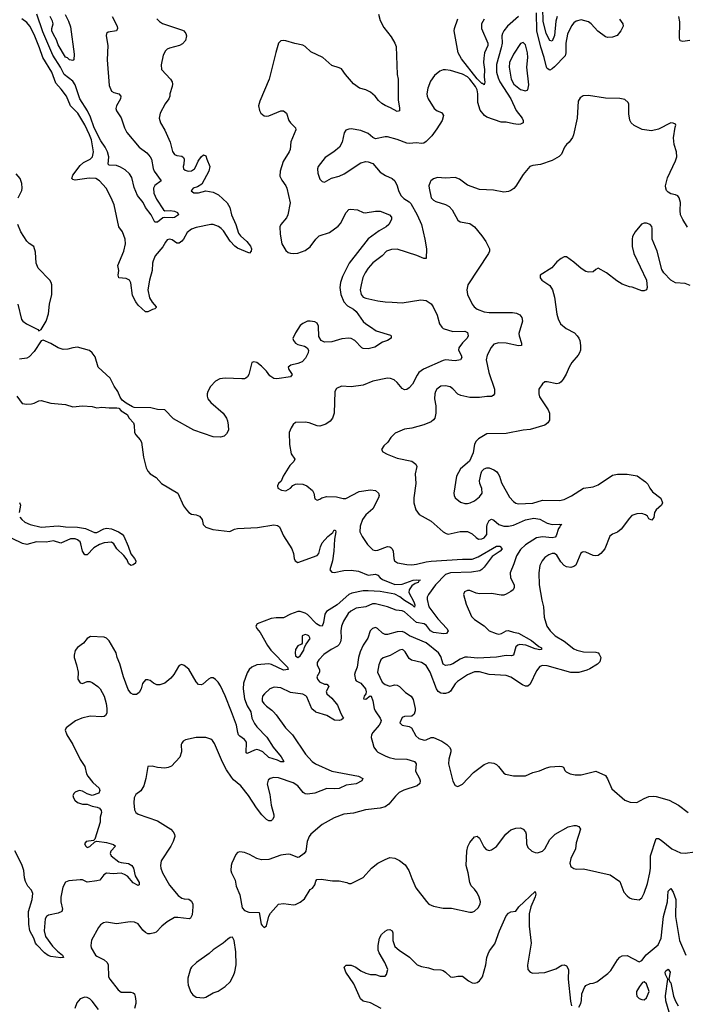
# Model space of a CAD drawing. Header units: inches. Extents: x 2001573 to 2220545, y 644482 to 846830.
# Tile 279 of 656: x 2131652 to 2137150, y 707583 to 715723. Entities that reach past the tile are written whole.
import ezdxf

# ---------------------------------------------------------------- set-up
doc = ezdxf.new("R2010")
doc.units = ezdxf.units.IN
doc.header["$MEASUREMENT"] = 0
doc.layers.add('C1730', color=7, linetype='Continuous')
doc.layers.add('C1731', color=7, linetype='Continuous')

msp = doc.modelspace()

# ---------------------------------------------------------------- linework, layer by layer
at = {"layer": 'C1730', "color": 5}
for points, elevation in [([(2132371.1, 710000), (2132371.4, 709990), (2132360.3, 709970), (2132350, 709963.5), (2132330, 709960.7), (2132233.3, 709966.7), (2132164.9, 709950), (2132112.3, 709927.7), (2132036, 709870), (2132026.8, 709850), (2132042, 709810), (2132090.3, 709730.3), (2132150, 709606), (2132190.3, 709550.3), (2132202.8, 709490), (2132213.6, 709470), (2132257, 709417), (2132307.7, 709370), (2132314, 709350), (2132306, 709330), (2132250, 709309.4), (2132210, 709322), (2132170, 709345.1), (2132142, 709350), (2132110, 709338.4), (2132100.5, 709330), (2132090.5, 709310), (2132095.5, 709290), (2132108, 709270), (2132130, 709250.7), (2132170, 709238), (2132210, 709237.3), (2132250, 709222), (2132292.3, 709212.3), (2132310, 709204), (2132325.5, 709185.5), (2132326.4, 709170), (2132316, 709130), (2132315.6, 709090), (2132272, 708948), (2132262, 708938), (2132202, 708930), (2132186.8, 708910), (2132198, 708890), (2132210, 708881), (2132230, 708887.7), (2132272.1, 708927.9), (2132288, 708932), (2132370, 708921.8), (2132425.5, 708905.5), (2132444, 708890), (2132404.2, 708850), (2132397.8, 708830), (2132407.9, 708810), (2132470, 708761.8), (2132490, 708754.8), (2132550, 708747.9), (2132577.2, 708730), (2132591.8, 708710), (2132606.4, 708646.4), (2132637.2, 708590), (2132639.1, 708570), (2132630, 708566.2), (2132590, 708587.4), (2132541.5, 708641.5), (2132517.6, 708657.6), (2132490, 708668.1), (2132422.7, 708662.7), (2132370, 708668.6), (2132345.4, 708654.6), (2132313, 708610), (2132290, 708603.1), (2132210, 708594), (2132171.1, 708611.1), (2132150, 708611.2), (2132056.4, 708603.6), (2132030, 708592.7), (2132007.1, 708552.9), (2131991.1, 708470), (2131991.1, 708430), (2132005.5, 708370), (2132000.3, 708350), (2131970, 708335.5), (2131890, 708320.6), (2131871.9, 708308.1), (2131863.3, 708290), (2131852.8, 708190), (2131864.3, 708144.3), (2131923.1, 708063.1), (2131963.1, 708023.1), (2132006.4, 707990), (2132013.4, 707970), (2131990, 707968.2), (2131910, 707979.6), (2131887.8, 707987.8), (2131856.8, 708010), (2131793.9, 708073.9), (2131782.1, 708090), (2131767.3, 708130), (2131735.6, 708190), (2131727.3, 708247.3), (2131724.3, 708350), (2131754.7, 708450), (2131759.4, 708499.4), (2131750, 708527.8), (2131719.6, 708559.6), (2131698.3, 708598.3), (2131690.5, 708630), (2131686.8, 708690), (2131670, 708740.5), (2131610, 708851.1)], 320), ([(2133748.4, 710000), (2133770, 709975.5), (2133846.4, 709870), (2133906.4, 709810), (2134013.7, 709650), (2134066.7, 709590), (2134094.4, 709570), (2134230.1, 709510.1), (2134449.4, 709469.4), (2134485.5, 709450), (2134477.1, 709430), (2134430, 709406.3), (2134350, 709396.1), (2134290, 709367.2), (2134250, 709363.8), (2134190, 709367.4), (2134090, 709328.4), (2134030, 709320.3), (2134010, 709324.5), (2133994.8, 709334.8), (2133950.5, 709390.5), (2133910, 709414.6), (2133790, 709455.8), (2133750, 709458.3), (2133721, 709450), (2133703.4, 709436.6), (2133696.5, 709403.5), (2133717.3, 709317.3), (2133728.9, 709228.9), (2133751.1, 709148.9), (2133750.2, 709129.8), (2133740.4, 709110), (2133730, 709100.5), (2133710, 709099.7), (2133690, 709112.1), (2133652, 709150), (2133607.6, 709207.6), (2133540.6, 709310), (2133477.7, 709390), (2133418.9, 709438.9), (2133400.6, 709460.6), (2133360.6, 709520.6), (2133326.3, 709586.3), (2133259.7, 709739.7), (2133244, 709764), (2133230, 709775.1), (2133190, 709788), (2133110.5, 709789.5), (2133022, 709770), (2133002.5, 709757.5), (2132990, 709742), (2132986.7, 709730), (2132988.7, 709670), (2132974.3, 709625.7), (2132907, 709553), (2132879, 709541), (2132850, 709536.2), (2132790, 709542), (2132746.8, 709553.2), (2132711.1, 709548.9), (2132694.9, 709450), (2132675.8, 709390), (2132652.5, 709347.5), (2132610, 709318.4), (2132596, 709290), (2132593.1, 709250), (2132601.3, 709190), (2132610.5, 709170), (2132630, 709155.8), (2132790, 709099.5), (2132901, 709030), (2132920.7, 709010), (2132931, 708990), (2132932, 708970), (2132918.8, 708930), (2132900.7, 708890), (2132821.3, 708770), (2132813.7, 708730), (2132817, 708710), (2132830.4, 708670), (2132889.2, 708569.2), (2132961.8, 708481.8), (2132990, 708460.4), (2133010, 708454), (2133050, 708452.2), (2133070, 708436.3), (2133081.1, 708410), (2133083.1, 708390), (2133077.1, 708322.9), (2133063.4, 708296.6), (2133050.3, 708289.7), (2132957.6, 708302.4), (2132930, 708300.7), (2132870, 708266.6), (2132826.7, 708230), (2132779.1, 708180.9), (2132766.3, 708173.7), (2132730, 708166.6), (2132710, 708166.6), (2132690, 708176.3), (2132670, 708195.1), (2132630, 708249.5), (2132601.2, 708261.2), (2132565.4, 708265.4), (2132450, 708249.6), (2132370, 708263), (2132343.2, 708256.8), (2132319.6, 708240.4), (2132301.7, 708218.3), (2132245.5, 708114.5), (2132239.3, 708070), (2132242.4, 708050), (2132278.7, 707990), (2132290, 707980.3), (2132350, 707951.6), (2132373.1, 707930), (2132382.3, 707910), (2132386.5, 707810), (2132396, 707790), (2132463.7, 707703.7), (2132490, 707684.4), (2132570, 707684.9), (2132590, 707679.1), (2132599.1, 707670), (2132606.7, 707646.7), (2132610.5, 707610), (2132610.4, 707590), (2132600.3, 707550)], 340), ([(2134594.4, 710000), (2134630.9, 709950), (2134636.8, 709930), (2134632.3, 709910), (2134621.3, 709890), (2134570.2, 709830), (2134559, 709810), (2134556, 709790), (2134564.9, 709750), (2134578.4, 709710), (2134599.4, 709679.4), (2134610, 709668.8), (2134670, 709636.5), (2134703.7, 709623.7), (2134750, 709613.8), (2134850, 709610.2), (2134913, 709590), (2134926.4, 709570), (2134921.1, 709510), (2134954.3, 709450), (2134960.3, 709430), (2134958, 709410), (2134935.5, 709390), (2134826.2, 709353.8), (2134786.3, 709333.7), (2134755.8, 709304.2), (2134701.9, 709238.1), (2134670, 709216.8), (2134630, 709205.5), (2134509.1, 709190.9), (2134410, 709163), (2134330, 709155.1), (2134250, 709126), (2134150.5, 709069.5), (2134057.3, 708990), (2134042, 708970), (2134026.4, 708930), (2134014.9, 708850), (2134000.7, 708830), (2133959.5, 708800.5), (2133950, 708797.6), (2133890, 708821.6), (2133870, 708824.5), (2133810, 708816.2), (2133710, 708780.7), (2133650, 708778), (2133610, 708789.6), (2133550, 708822), (2133510, 708838), (2133470, 708845.2), (2133450, 708839), (2133436.8, 708823.2), (2133404, 708750), (2133397.3, 708730), (2133396.3, 708690), (2133400.5, 708670), (2133432.4, 708610), (2133440.9, 708560.9), (2133470.7, 708489.3), (2133490, 708382), (2133510, 708358), (2133545.4, 708345.4), (2133630, 708342), (2133647.1, 708247.1), (2133653.8, 708233.8), (2133670, 708219.1), (2133690, 708230.8), (2133708.7, 708311.3), (2133723.1, 708336.9), (2133789, 708410), (2133830, 708418), (2133914.2, 708405.8), (2133930, 708407.7), (2133970, 708427.3), (2134003.3, 708456.7), (2134050, 708531.3), (2134070, 708544.7), (2134089, 708570), (2134098, 708602), (2134106, 708614), (2134143.2, 708616.8), (2134236, 708604), (2134290, 708602.8), (2134354, 708590), (2134370, 708582), (2134390, 708582), (2134489.5, 708630.5), (2134558, 708710), (2134609.4, 708750), (2134670, 708781.7), (2134710, 708796), (2134750, 708790.3), (2134790, 708771.8), (2134835.8, 708735.8), (2134867, 708690), (2134890, 708622.8), (2134925.5, 708545.5), (2135012.1, 708432.1), (2135032.3, 708412.3), (2135070, 708395.5), (2135150, 708378.4), (2135217.7, 708377.7), (2135370, 708344.4), (2135390, 708346.4), (2135410, 708353.4), (2135439.3, 708380.7), (2135456.2, 708410), (2135457.6, 708430), (2135447.6, 708470), (2135430, 708505.2), (2135410, 708534), (2135382.4, 708562.4), (2135369.6, 708589.6), (2135356.3, 708670), (2135340.9, 708730), (2135344.7, 708850), (2135352.5, 708887.5), (2135370, 708920.7), (2135410, 708967.7), (2135430, 708974), (2135450, 708957.3), (2135485.1, 708885.1), (2135504.4, 708864.4), (2135530, 708855.5), (2135550, 708859.3), (2135590, 708888), (2135666.6, 708990), (2135690, 709010.4), (2135710, 709024.9), (2135750, 709040.7), (2135790, 709042), (2135812.3, 709032.3), (2135830.3, 709010.3), (2135835.8, 708990), (2135838.3, 708910), (2135850, 708879.3), (2135883.8, 708850), (2135910, 708839.1), (2135930, 708836.9), (2135970, 708849.1), (2135990, 708868.7), (2136030, 708946), (2136075.1, 708990), (2136184, 709050), (2136230, 709061.5), (2136250, 709061.5), (2136270, 709053.7), (2136283.6, 709030), (2136250, 708919.3), (2136242.9, 708870), (2136204, 708790), (2136197.6, 708750), (2136203.9, 708723.9), (2136230, 708705.5), (2136250, 708701.6), (2136310, 708704.4), (2136530, 708654), (2136610, 708598), (2136644, 708510), (2136670, 708478.8), (2136690, 708464), (2136710, 708454), (2136770, 708446.8), (2136790, 708464.7), (2136810, 708501), (2136838.8, 708581.2), (2136858.2, 708670), (2136862.9, 708710), (2136863.9, 708810), (2136910, 708954.8), (2136930, 708953), (2136950, 708941.3), (2137040.5, 708870), (2137110, 708835.3), (2137150, 708832.9), (2137230, 708843.1)], 360), ([(2133560.4, 710000), (2133568.8, 709950), (2133590, 709904.8), (2133610, 709878.1), (2133692.4, 709792.4), (2133746.2, 709710), (2133811.2, 709630), (2133832.4, 709590), (2133830, 709587.8), (2133810, 709587.8), (2133781.7, 709601.7), (2133710, 709624.2), (2133661.2, 709670), (2133630, 709685.7), (2133610, 709689), (2133590, 709684.9), (2133530, 709656.2), (2133523.5, 709663.5), (2133524.2, 709750), (2133510, 709773.6), (2133470, 709798.8), (2133459.8, 709810), (2133452.6, 709830), (2133443.9, 709890), (2133401.3, 710000)], 320), ([(2134300.4, 710000), (2134318.6, 709958.6), (2134326.3, 709950), (2134310, 709935.6), (2134290, 709928.7), (2134252.8, 709932.8), (2134189.4, 709970), (2134098, 709998), (2134095.7, 710000)], 340), ([(2134915.7, 710000), (2134910, 709981.2), (2134890, 709966.6), (2134830, 709961.6), (2134810, 709953.6), (2134793, 709910), (2134810, 709890.6), (2134870, 709879.3), (2134888.8, 709868.8), (2134923.2, 709803.2), (2134950, 709781.7), (2134992.7, 709767.3), (2135010, 709768.7), (2135050, 709788.9), (2135070, 709788.2), (2135138.6, 709758.6), (2135181.6, 709730), (2135202.4, 709710), (2135214, 709690), (2135213.7, 709670), (2135196, 709610), (2135194.6, 709570), (2135228.7, 709428.7), (2135250, 709391), (2135270, 709382.8), (2135310, 709402.8), (2135400.7, 709499.3), (2135490, 709567.2), (2135530, 709581.7), (2135570, 709578), (2135590, 709566.4), (2135608.2, 709550), (2135650, 709495.5), (2135665.3, 709485.3), (2135730, 709472), (2135830, 709471.8), (2135890, 709498.4), (2135947, 709513), (2136002.4, 709537.6), (2136034.5, 709545.5), (2136110, 709552), (2136130.4, 709550.4), (2136143, 709543), (2136156.3, 709516.3), (2136166.6, 709506.6), (2136198, 709490), (2136240.4, 709480.4), (2136290, 709479.5), (2136410.4, 709510.4), (2136490, 709474.8), (2136508.3, 709448.3), (2136543.7, 709363.7), (2136652.2, 709272.2), (2136695.1, 709255.1), (2136750, 709252.4), (2136810, 709285.7), (2136850, 709300.3), (2136890, 709305.2), (2136910, 709301.8), (2137017.6, 709270), (2137093, 709230), (2137174.8, 709170)], 380), ([(2134636.9, 707550), (2134550, 707596.4), (2134489.8, 707609.8), (2134467.7, 707627.7), (2134411.7, 707751.7), (2134347.1, 707850), (2134332, 707890), (2134350, 707906), (2134390, 707906.5), (2134428.2, 707890), (2134470, 707860.2), (2134510, 707839.6), (2134549.5, 707830.5), (2134590, 707830.4), (2134630, 707816.3), (2134670, 707816), (2134681.2, 707830), (2134691.8, 707870), (2134668.6, 707930), (2134621.4, 708010), (2134613.8, 708030), (2134612.3, 708070), (2134624.5, 708130), (2134639.8, 708160.2), (2134670, 708187.6), (2134690, 708197.8), (2134710, 708201.1), (2134730, 708190.5), (2134735.1, 708175.1), (2134734.3, 708110), (2134750, 708060.4), (2134786.7, 708030), (2134872.8, 707972.8), (2134934.9, 707910), (2134970, 707895.8), (2135030, 707886), (2135070, 707870.3), (2135130, 707868.9), (2135150, 707863.7), (2135170.2, 707850.2), (2135210, 707810.6), (2135230, 707807.3), (2135270, 707817.3), (2135310, 707817.3), (2135358, 707778), (2135390, 707760.5), (2135410, 707758), (2135430, 707764.4), (2135450, 707777.6), (2135474.2, 707810), (2135502.5, 707910), (2135509.8, 707970), (2135520.5, 707999.5), (2135533.6, 708026.4), (2135576.4, 708083.6), (2135615, 708190), (2135670, 708315.8), (2135690, 708337.1), (2135710, 708346.8), (2135750, 708354), (2135776, 708390), (2135910, 708517.3), (2135915.3, 708495.3), (2135911.2, 708471.2), (2135874.5, 708390), (2135859.6, 708330), (2135860.3, 708230), (2135875.8, 708090), (2135846.4, 707906.4), (2135848.9, 707870), (2135870, 707848), (2135890, 707842), (2135990, 707846.8), (2136082, 707878), (2136130, 707906), (2136150, 707911), (2136170, 707902), (2136186, 707870), (2136182.8, 707790), (2136201.6, 707610), (2136210.6, 707570.6)], 340), ([(2136270, 707561), (2136286.6, 707590), (2136294.2, 707614.2), (2136297, 707670), (2136318, 707722), (2136330, 707738), (2136363.2, 707756.8), (2136390, 707759.1), (2136419, 707770), (2136510, 707837.1), (2136536.3, 707863.7), (2136589.6, 707950), (2136610, 707973.4), (2136630, 707984.9), (2136670, 707988), (2136770, 707934), (2136790, 707946.8), (2136826.3, 707993.7), (2136925.2, 708074.8), (2136950.4, 708130), (2136971.6, 708310), (2137003.4, 708430), (2137010, 708518.8), (2137030, 708541.6), (2137050.8, 708510.8), (2137070.9, 708450.9), (2137068.3, 708308.3), (2137102.3, 708110), (2137155.8, 707990)], 340), ([(2137045.7, 707425.7), (2136990, 707612), (2136986.5, 707653.5), (2137006.3, 707790), (2136986.6, 707830), (2136983.1, 707850), (2136990, 707861.3), (2137010, 707874.6), (2137026.3, 707850), (2137014.9, 707790), (2137021.6, 707770), (2137030, 707760.5), (2137052.5, 707650), (2137068.4, 707608.4), (2137091.5, 707570)], 320), ([(2132301.2, 707541.2), (2132250, 707609.6), (2132230, 707629.6), (2132210, 707639.6), (2132190, 707643.7), (2132150.5, 707629.5), (2132123.4, 707596.6), (2132107.3, 707550)], 340)]:
    msp.add_lwpolyline(points, dxfattribs=dict(at, elevation=elevation))
for points, elevation in [([(2133410, 708138), (2133390, 708135.3), (2133370, 708122), (2133332.2, 708087.8), (2133250, 708033.2), (2133217, 708003), (2133111, 707930), (2133070.5, 707889.5), (2133063.4, 707876.6), (2133041.7, 707798.3), (2133039.5, 707770), (2133043, 707743), (2133064.9, 707684.9), (2133082, 707662), (2133110, 707642), (2133170, 707637.6), (2133190, 707642.4), (2133250, 707677.6), (2133290, 707692.4), (2133349.7, 707730.3), (2133389.7, 707770.3), (2133418.8, 707821.2), (2133430, 707851.3), (2133438.9, 707910), (2133437.6, 708017.6), (2133424, 708110)], 360), ([(2136810, 707769), (2136796, 707764), (2136771, 707730), (2136747.3, 707690), (2136746.8, 707670), (2136751.3, 707650), (2136770, 707631.3), (2136790, 707622.8), (2136810, 707621), (2136830, 707638), (2136851.1, 707690), (2136830, 707754)], 340)]:
    msp.add_lwpolyline(points, close=True, dxfattribs=dict(at, elevation=elevation))
at = {"layer": 'C1731', "color": 5}
for points, elevation in [([(2136090.6, 715750), (2136081.4, 715710), (2136070, 715592.3), (2136050, 715545.4), (2136030, 715551.3), (2136002, 715610), (2135976.2, 715710), (2135974.4, 715814.4)], 320), ([(2134616, 715770), (2134630, 715716), (2134659.1, 715659.1), (2134721.1, 715581.1), (2134750.8, 715530), (2134761.1, 715501.1), (2134770.4, 715270), (2134779.5, 715230), (2134778, 715058), (2134790, 714994), (2134790, 714968.7), (2134770, 714962.7), (2134715.4, 714995.4), (2134670, 715013), (2134642, 715030), (2134614.6, 715054.6), (2134589.6, 715090), (2134550, 715122.6), (2134510, 715143.5), (2134458.3, 715158.3), (2134410, 715191.6), (2134342.4, 715270), (2134310, 715315.6), (2134290, 715326.3), (2134230, 715343.1), (2134156.2, 715410), (2134056.4, 715456.4), (2134010, 715500.7), (2133990, 715513.6), (2133925.3, 715525.3), (2133850, 715549.5), (2133830, 715551.8), (2133810, 715549.2), (2133790.8, 715530), (2133767.3, 715452.7), (2133712.6, 715230), (2133635.2, 715050), (2133625.4, 715010), (2133632.7, 714972.7), (2133642.8, 714950), (2133670, 714928), (2133690, 714925.4), (2133710, 714929.2), (2133810, 714970.3), (2133830.8, 714970), (2133854.9, 714950), (2133874.9, 714890), (2133888, 714870), (2133930.4, 714830), (2133933.4, 714813.4), (2133892.4, 714712.4), (2133886.4, 714650), (2133878.4, 714630), (2133829.3, 714550.7), (2133803.1, 714470), (2133801.7, 714430), (2133816.4, 714396.4), (2133850, 714350.4), (2133859, 714330), (2133885.8, 714210), (2133866.5, 714110), (2133854.6, 714085.4), (2133808.9, 714031.1), (2133802, 714010), (2133803.5, 713950), (2133817.4, 713870), (2133850, 713813.8), (2133870, 713798.8), (2133890, 713791.9), (2133910, 713789.3), (2133950, 713793.4), (2134010, 713813.7), (2134050, 713846), (2134098, 713910), (2134125, 713935), (2134210, 713964.5), (2134283.2, 714016.8), (2134301.8, 714038.2), (2134350, 714130.4), (2134370, 714152.9), (2134383.3, 714156.7), (2134441, 714150), (2134489, 714129), (2134506.5, 714126.5), (2134590, 714141.3), (2134630, 714140.9), (2134705.5, 714110), (2134723.8, 714090), (2134723, 714070), (2134700.4, 714030), (2134680.4, 714010), (2134621.8, 713978.2), (2134529.4, 713910.6), (2134374.5, 713710), (2134318.9, 713601.1), (2134300.7, 713550), (2134295, 713510), (2134305.7, 713450), (2134329.6, 713389.6), (2134358.7, 713358.7), (2134408.7, 713330), (2134432.6, 713310), (2134488, 713228), (2134510, 713207.8), (2134550, 713185.3), (2134597.3, 713150), (2134714.2, 713114.2), (2134720.5, 713110), (2134720.5, 713090), (2134690, 713071.5), (2134650, 713056.9), (2134585, 713015), (2134530, 713001.2), (2134490, 713004.4), (2134478, 713010), (2134421.6, 713070), (2134390, 713087.2), (2134370, 713091.1), (2134314.2, 713085.8), (2134230, 713061.3), (2134170, 713057), (2134142.7, 713070), (2134123.5, 713103.5), (2134119.1, 713190), (2134110, 713213.6), (2134090, 713225.4), (2134050, 713230.8), (2134030, 713229.7), (2133990, 713212.4), (2133970, 713193.6), (2133930, 713135.1), (2133908.4, 713088.4), (2133913.7, 713070), (2133930.2, 713050.2), (2133950, 713038.7), (2134004.9, 713024.9), (2134026.8, 713010), (2134036.3, 712990), (2134033.4, 712970), (2134013.9, 712926.1), (2133984.5, 712895.5), (2133950, 712880.3), (2133892.8, 712867.2), (2133870.5, 712850), (2133875.8, 712830), (2133903.7, 712790), (2133889.1, 712770.9), (2133775.4, 712755.4), (2133750, 712758.2), (2133719.4, 712779.4), (2133690, 712817.7), (2133650, 712858), (2133610, 712889.3), (2133584.9, 712895.1), (2133570, 712888), (2133544, 712790), (2133534.8, 712770), (2133519.9, 712760.1), (2133510, 712755.1), (2133486.2, 712753.8), (2133350, 712760.4), (2133304.8, 712755.2), (2133270, 712735.1), (2133227.7, 712690), (2133206, 712650), (2133201.6, 712630), (2133199.3, 712610), (2133206.4, 712590), (2133230, 712559.1), (2133332.7, 712470), (2133360.5, 712430), (2133367.4, 712407.4), (2133374.9, 712370), (2133376.4, 712330), (2133360.3, 712299.7), (2133339.6, 712280.4), (2133310, 712271.3), (2133250, 712275.1), (2133090, 712329.7), (2132923.4, 712423.4), (2132850, 712497.6), (2132790, 712500.5), (2132734.7, 712514.7), (2132598, 712518), (2132582.4, 712522.4), (2132531.6, 712551.6), (2132498.6, 712578.6), (2132482.9, 712602.9), (2132462.7, 712650), (2132433.1, 712693.1), (2132398.9, 712758.9), (2132298.7, 712850), (2132274.6, 712934.6), (2132250, 712969.5), (2132227.2, 712987.2), (2132130, 713016), (2132090, 713010.8), (2132050, 712998), (2132010, 712996), (2131970, 713010.8), (2131910, 713046.6), (2131846, 713074), (2131830, 713069), (2131770, 712979), (2131730, 712935.3), (2131710, 712924), (2131650, 712915.3)], 320), ([(2132783.6, 715730), (2132806.8, 715706.8), (2132831.9, 715691.9), (2132996.7, 715636.7), (2133007.7, 715630), (2133023, 715610), (2133028.2, 715590), (2133022, 715550), (2132997.7, 715522.3), (2132971.3, 715510), (2132890, 715487), (2132870, 715478), (2132855.6, 715464.4), (2132835.5, 715430), (2132820.7, 715350), (2132822.8, 715310), (2132897.6, 715230), (2132910.4, 715210), (2132914.4, 715190), (2132912.4, 715170), (2132892.7, 715110), (2132892.7, 715090), (2132884.4, 715070), (2132852.1, 715027.9), (2132812.7, 714950), (2132804.4, 714910), (2132815.5, 714870), (2132850, 714810.8), (2132894.6, 714710), (2132913.4, 714633.4), (2132930, 714608), (2132950, 714599.3), (2132990, 714595.5), (2133003.8, 714583.8), (2133010.4, 714570), (2133008.4, 714530), (2133002.4, 714510), (2133005.5, 714490), (2133018.3, 714478.3), (2133042, 714470), (2133070, 714472.4), (2133094.6, 714490), (2133107.7, 714510), (2133125.8, 714554.2), (2133150, 714590.4), (2133170, 714605.5), (2133190, 714598), (2133196.5, 714570), (2133222.8, 714510), (2133215.4, 714470), (2133156.4, 714363.6), (2133119.3, 714340.7), (2133084.9, 714330), (2133068.6, 714308.6), (2133090.5, 714290.5), (2133130, 714290.4), (2133190, 714307), (2133250, 714298), (2133294.6, 714274.6), (2133365.3, 714210), (2133387.9, 714170), (2133402, 714110), (2133438, 714030), (2133459.6, 713959.6), (2133476.2, 713936.2), (2133528.9, 713890), (2133558.9, 713850), (2133565.3, 713830), (2133563.8, 713810), (2133550, 713792.3), (2133450, 713834), (2133428.2, 713850), (2133390, 713890.9), (2133336.6, 713976.6), (2133316.7, 713996.7), (2133293.3, 714013.3), (2133250, 714029.9), (2133230, 714029.9), (2133110, 714006.4), (2133070, 713991.1), (2133035.8, 713964.2), (2133005.2, 713910), (2132990, 713891), (2132970, 713876.4), (2132950, 713876.9), (2132910, 713902.2), (2132890, 713908.4), (2132870, 713903), (2132855.3, 713884.7), (2132834.8, 713845.2), (2132770, 713770.9), (2132753.4, 713730), (2132748.7, 713710), (2132747.1, 713650), (2132724.4, 713570), (2132711.3, 713488.7), (2132724.2, 713424.2), (2132746.7, 713386.7), (2132778.4, 713350), (2132777.6, 713342.4), (2132768.5, 713331.5), (2132750, 713327.9), (2132710, 713308.4), (2132690, 713308), (2132630, 713362), (2132609.9, 713389.9), (2132583.3, 713443.3), (2132568.7, 713548.7), (2132558, 713570), (2132530, 713582.8), (2132469.5, 713590), (2132466.3, 713610), (2132469.6, 713649.6), (2132461.6, 713690), (2132511.9, 713810), (2132525.4, 713870), (2132524, 713910), (2132501.7, 713970), (2132469.7, 714010), (2132431.4, 714191.4), (2132407.2, 714250), (2132365.6, 714330), (2132311.5, 714391.5), (2132279.6, 714410), (2132226.4, 714413.6), (2132110, 714395.5), (2132090, 714401.3), (2132082.6, 714410), (2132090, 714436.8), (2132150, 714517.1), (2132178.8, 714541.2), (2132233.8, 714570), (2132252.1, 714590), (2132260.5, 714630), (2132243.4, 714730), (2132229.4, 714770), (2132190, 714853.5), (2132132.4, 714950), (2132071.4, 715010), (2132037.3, 715090), (2131993.2, 715150), (2131950, 715197.7), (2131917.7, 715290), (2131842.2, 715410), (2131816.3, 715490), (2131770, 715600.8), (2131734, 715670), (2131710, 715700.3), (2131670, 715731.4)], 280), ([(2132415.9, 715750), (2132457.4, 715670), (2132460.4, 715650), (2132450.7, 715630), (2132381.5, 715618.5), (2132368.5, 715610), (2132364.6, 715590), (2132379.4, 715510), (2132373.1, 715390), (2132390, 715178.8), (2132411, 715131), (2132430, 715120.7), (2132470.4, 715110), (2132487.4, 715090), (2132483.6, 715070), (2132451.4, 715010), (2132446.8, 714990), (2132450.3, 714970), (2132491, 714911), (2132516.2, 714830), (2132537.3, 714790), (2132639.6, 714670), (2132701.2, 714621.2), (2132730.1, 714590.1), (2132741, 714570), (2132752.9, 714492.9), (2132761.2, 714470), (2132820.4, 714390), (2132768.6, 714351.4), (2132756.5, 714330), (2132759.7, 714290), (2132780.6, 714240.6), (2132839.1, 714150), (2132850, 714143.7), (2132895, 714145), (2132930, 714139.3), (2132954.8, 714130), (2132964, 714110), (2132930.9, 714089.1), (2132914.6, 714085.4), (2132851.1, 714088.9), (2132834.8, 714085.2), (2132789.7, 714049.7), (2132767.6, 714050), (2132736.8, 714110), (2132689.9, 714170), (2132671.8, 714211.8), (2132623.9, 714270), (2132596.5, 714336.5), (2132577.8, 714417.8), (2132558.2, 714450), (2132522.7, 714482.7), (2132485.2, 714505.2), (2132450, 714517.6), (2132390, 714520.5), (2132381.1, 714530), (2132388.8, 714590), (2132377.9, 714630), (2132358, 714670), (2132322.6, 714722.6), (2132268, 714830), (2132236.6, 714916.6), (2132211.7, 714970), (2132148.4, 715070), (2132110, 715185.6), (2132090, 715214.2), (2132019.6, 715270), (2131988.2, 715330), (2131924.9, 715430), (2131843.5, 715623.5), (2131793.6, 715770)], 260), ([(2132026.4, 715766.4), (2132055.8, 715710), (2132070, 715664.7), (2132102, 715438), (2132098, 715390), (2132090, 715385.2), (2132064, 715390), (2132046.6, 715406.6), (2132030, 715414), (2131970, 715514.7), (2131955.6, 715555.6), (2131930, 715599.8), (2131918.2, 715630), (2131918.3, 715650), (2131928.5, 715690), (2131923.4, 715710), (2131902, 715750)], 240), ([(2135771.7, 715748.3), (2135682, 715670), (2135651.4, 715630), (2135639, 715610), (2135634.7, 715590), (2135636.3, 715530), (2135630.2, 715490.2), (2135591.7, 715351.7), (2135590.7, 715290), (2135603.1, 715243.1), (2135617.7, 715210), (2135708.8, 715070), (2135752.6, 714972.6), (2135802, 714910), (2135812.2, 714890), (2135810, 714869.3), (2135790, 714859.5), (2135770, 714857.6), (2135730, 714861.1), (2135670, 714874.7), (2135630, 714875.6), (2135510, 714917.2), (2135491.5, 714931.5), (2135456.3, 714976.3), (2135437.8, 715037.8), (2135436.1, 715110), (2135430, 715142.6), (2135416, 715170), (2135370, 715232.2), (2135350, 715250.4), (2135310, 715271.7), (2135210, 715302.8), (2135170, 715308.5), (2135150, 715307.4), (2135122.1, 715297.9), (2135079.7, 715260.3), (2135044.1, 715215.9), (2135022, 715158), (2135015.3, 715110), (2135017.4, 715090), (2135026, 715070), (2135076, 714990), (2135101.6, 714970), (2135135.1, 714955.1), (2135145.6, 714945.6), (2135152.8, 714930), (2135142.9, 714890), (2135098.9, 714821.1), (2135056.5, 714763.5), (2135010, 714716.8), (2134990, 714703.1), (2134970, 714699.2), (2134930, 714704.7), (2134870, 714700.3), (2134850, 714703.5), (2134770, 714732.3), (2134690, 714754), (2134670, 714754.7), (2134590, 714738.7), (2134570, 714747.8), (2134530, 714782), (2134470, 714807.8), (2134390, 714819.5), (2134370, 714819.3), (2134346.8, 714810), (2134332.5, 714787.5), (2134314.9, 714710), (2134293, 714670), (2134247.7, 714630), (2134175.9, 714584.1), (2134118.4, 714510), (2134112.7, 714490), (2134115.6, 714455.6), (2134130, 714406), (2134150, 714386), (2134170, 714380.7), (2134228.2, 714411.8), (2134290, 714428.8), (2134331.8, 714448.2), (2134470, 714540.4), (2134510.4, 714550.4), (2134530, 714548.2), (2134570, 714533), (2134630, 714463), (2134674.9, 714434.9), (2134728.8, 714408.8), (2134750, 714390.5), (2134770, 714350.7), (2134779.7, 714310), (2134800.2, 714270), (2134825.5, 714245.5), (2134870, 714218), (2134882.8, 714202.8), (2134936.5, 714110), (2134971.6, 714030), (2134999, 713910), (2135012.1, 713827.9), (2135010, 713749.2), (2134990, 713749.6), (2134932.9, 713772.9), (2134770, 713824.7), (2134723.3, 713823.3), (2134683, 713810), (2134646, 713770), (2134570, 713712.6), (2134530, 713668.2), (2134505, 713630), (2134487.5, 713592.5), (2134471.3, 713530), (2134465.3, 713490), (2134472.9, 713450), (2134490.2, 713430.2), (2134510, 713421.8), (2134610, 713398), (2134670, 713389.3), (2134730, 713389.2), (2134810, 713382), (2134966, 713406), (2135010, 713403), (2135050, 713373.4), (2135067.7, 713350), (2135099.5, 713279.5), (2135118.5, 713210), (2135140, 713180), (2135151.2, 713171.2), (2135230, 713144.6), (2135330, 713146.8), (2135350, 713136.2), (2135355.9, 713110), (2135349.3, 713090), (2135309.6, 713050.4), (2135279.6, 713010), (2135275.8, 712990), (2135298.9, 712950), (2135303.7, 712930), (2135293, 712910), (2135250, 712902), (2135170, 712909.8), (2135150, 712906.5), (2134987.1, 712832.9), (2134950, 712807.3), (2134934.3, 712785.7), (2134897.8, 712710), (2134870, 712678.9), (2134850, 712666.3), (2134830, 712663.5), (2134810, 712673.3), (2134770, 712723), (2134744.5, 712744.5), (2134716.1, 712756.1), (2134690, 712759.2), (2134570, 712735.8), (2134490, 712701.5), (2134390, 712688.3), (2134310, 712693.6), (2134270, 712675.1), (2134255.5, 712650), (2134250.3, 712470), (2134237, 712430), (2134216.9, 712403.1), (2134180, 712380), (2134130, 712362), (2134110, 712364.2), (2134042, 712390), (2134010, 712397), (2133930, 712392.3), (2133910, 712376), (2133893, 712350), (2133878.4, 712310), (2133879.3, 712210), (2133894.3, 712134.3), (2133924.9, 712090), (2133916.3, 712070), (2133882.8, 712037.2), (2133827.7, 711950), (2133810.6, 711909.4), (2133790, 711888), (2133781, 711870), (2133784.7, 711850), (2133814.4, 711834.4), (2133850, 711827.3), (2133888.7, 711850), (2133907.5, 711872.5), (2133930, 711882.8), (2133950, 711886.8), (2133990, 711884), (2134024.7, 711870), (2134070, 711831), (2134081, 711810), (2134090, 711762), (2134110, 711752), (2134130, 711758), (2134149, 711771), (2134190, 711780.7), (2134270, 711777.3), (2134323.8, 711763.8), (2134345.5, 711765.5), (2134457, 711823), (2134550, 711836), (2134590.5, 711830), (2134615.3, 711810), (2134620.9, 711790), (2134614.9, 711770), (2134570, 711678.4), (2134512.4, 711630), (2134483.7, 711590), (2134464.8, 711535.2), (2134462, 711490), (2134479.5, 711450), (2134524.8, 711384.8), (2134570, 711340.4), (2134590, 711335.3), (2134610, 711338.5), (2134690, 711368.3), (2134710, 711365.3), (2134719, 711359), (2134729.3, 711349.3), (2134736.2, 711330), (2134741.7, 711270), (2134748.4, 711250), (2134772.1, 711232.1), (2134850, 711218.5), (2134890, 711217.7), (2134930, 711220.8), (2135010, 711242.6), (2135050, 711247.6), (2135310, 711263.5), (2135390, 711263.8), (2135438.6, 711281.4), (2135590, 711370.8), (2135617.3, 711370), (2135636.5, 711350), (2135622, 711330), (2135553.9, 711286.1), (2135490, 711197.2), (2135470, 711176.9), (2135452.5, 711167.5), (2135384.3, 711155.7), (2135210, 711150.9), (2135170, 711137.5), (2135085.5, 711050), (2135027.8, 710970), (2135018.2, 710950), (2135017.1, 710930), (2135032.9, 710870), (2135105.5, 710770), (2135181.6, 710690), (2135190.5, 710669.5), (2135178, 710650), (2135154.4, 710645.6), (2135070, 710656.5), (2135045.9, 710670), (2135013.6, 710713.6), (2134994, 710730), (2134930, 710740.2), (2134830, 710828.5), (2134810, 710835.9), (2134761.4, 710841.4), (2134690.5, 710870.5), (2134590, 710894.2), (2134567.2, 710892.8), (2134510, 710868.8), (2134430, 710857.8), (2134386.3, 710833.7), (2134365.9, 710814.1), (2134326, 710750), (2134309.2, 710710), (2134304.7, 710670), (2134307.6, 710610), (2134300.6, 710579.4), (2134290, 710557.4), (2134276.3, 710543.7), (2134223.6, 710516.4), (2134165.5, 710474.5), (2134123, 710430), (2134110.4, 710410), (2134110.4, 710390), (2134128.5, 710348.5), (2134128.7, 710330), (2134106, 710290), (2134112.9, 710270), (2134129.2, 710249.2), (2134170, 710231.3), (2134188.9, 710228.9), (2134205.4, 710210), (2134184.2, 710170), (2134189.2, 710150), (2134230, 710113.1), (2134276, 710056), (2134300.4, 710000)], 340), ([(2135490, 715727.8), (2135467.8, 715690), (2135465.5, 715650), (2135519.2, 715530), (2135519.9, 715510), (2135491.7, 715450), (2135485.6, 715405.6), (2135484.2, 715370), (2135490.8, 715310.8), (2135487.7, 715247.7), (2135493, 715207), (2135490, 715185.4), (2135476.2, 715196.2), (2135470, 715196), (2135430, 715233.3), (2135300.5, 715400.5), (2135275.1, 715450), (2135242.3, 715630), (2135243.7, 715650), (2135270.7, 715730.7)], 320), ([(2136606, 715726), (2136633.4, 715690), (2136637, 715670), (2136617, 715630), (2136587.4, 715592.6), (2136550, 715577.8), (2136510, 715575.8), (2136490, 715580.3), (2136427.3, 715627.3), (2136373.3, 715690), (2136350, 715706.6), (2136290, 715721.8), (2136250, 715712), (2136230, 715697.2), (2136210, 715672.8), (2136177.3, 715602.7), (2136163.5, 715530), (2136162.9, 715450), (2136156.9, 715423.1), (2136070, 715333.5), (2136050, 715316.4), (2136030, 715306.9), (2136010, 715319.7), (2136004.6, 715330), (2135984.5, 715410), (2135955.6, 715495.6), (2135923.2, 715630), (2135920.4, 715780.4)], 340), ([(2137188.5, 715551.5), (2137130, 715542.9), (2137108.1, 715548.1), (2137102.4, 715570), (2137106, 715706), (2137096.9, 715750)], 340), ([(2137167.9, 714007.9), (2137129.9, 714069.9), (2137110.9, 714110), (2137106.8, 714146.8), (2137110.6, 714210.6), (2137101.1, 714250), (2137090, 714265.6), (2137070, 714275.6), (2137030, 714283.6), (2137010, 714296.2), (2136996.2, 714310), (2136988.3, 714330), (2136986.2, 714350), (2137003.1, 714416.9), (2137070, 714556.4), (2137080.7, 714590), (2137078.9, 714630), (2137059.8, 714690), (2137053.5, 714746.5), (2137066, 714834), (2137072.7, 714850), (2137070, 714858), (2137050, 714868.7), (2137030, 714869), (2136930, 714818.4), (2136870, 714804.7), (2136795.1, 714815.1), (2136728.1, 714848.1), (2136704.5, 714870), (2136693.4, 714893.4), (2136683.5, 714943.5), (2136683.3, 715023.3), (2136677.2, 715037.2), (2136650, 715064), (2136610, 715072.3), (2136490, 715075.6), (2136350, 715096.2), (2136306.6, 715093.4), (2136282, 715078), (2136266, 715050), (2136255.8, 714910), (2136228.1, 714771.9), (2136218.8, 714750), (2136190.7, 714710), (2136168.5, 714691.5), (2136153.4, 714670), (2136129, 714611), (2136108, 714592), (2136050, 714559.7), (2135954, 714526), (2135890, 714517.6), (2135865.5, 714510), (2135810, 714443.5), (2135750, 714346), (2135733.3, 714326.7), (2135710, 714309.8), (2135690, 714301.5), (2135650, 714297.4), (2135565.7, 714314.3), (2135450, 714318), (2135350, 714354), (2135284, 714404), (2135250, 714418.2), (2135170, 714414), (2135102.7, 714417.3), (2135070, 714406.6), (2135049.2, 714390.8), (2135041.3, 714378.7), (2135032.8, 714350), (2135033.6, 714330), (2135050.3, 714250), (2135070, 714230.3), (2135090, 714220.3), (2135170, 714196.1), (2135198.9, 714178.9), (2135223.1, 714150), (2135270, 714066), (2135290, 714050.8), (2135370, 714039.1), (2135410, 714010.7), (2135470, 713937.3), (2135501.6, 713890), (2135533, 713830), (2135532.7, 713810), (2135523.8, 713790), (2135353.7, 713530), (2135345.3, 713490), (2135350.4, 713450.4), (2135390.4, 713370), (2135406, 713350), (2135431.3, 713331.3), (2135488.1, 713308.1), (2135530, 713303.2), (2135722.9, 713302.9), (2135756.5, 713296.5), (2135782.3, 713282.3), (2135800.2, 713260.2), (2135806.7, 713230), (2135776.5, 713130), (2135776.9, 713110), (2135796.5, 713050), (2135796.3, 713030), (2135772.4, 713027.6), (2135670, 713049.9), (2135610, 713052.9), (2135570, 713040.4), (2135546.4, 713013.6), (2135514.9, 712950), (2135506.2, 712910), (2135526.3, 712806.3), (2135574, 712670), (2135573, 712630), (2135564.1, 712615.9), (2135550, 712607.8), (2135510, 712607.8), (2135450, 712598.4), (2135370, 712599.5), (2135295.8, 712615.8), (2135270, 712627.6), (2135230.8, 712670.8), (2135207.1, 712687.1), (2135170, 712696.9), (2135130, 712692.6), (2135098.9, 712670), (2135086.2, 712650), (2135081.2, 712630), (2135078.3, 712590), (2135090.6, 712530), (2135090.4, 712470.4), (2135081.3, 712430), (2135070, 712414.5), (2135050, 712398.7), (2134990, 712373), (2134890, 712347.6), (2134830, 712338), (2134753.8, 712306.2), (2134717.3, 712270), (2134693, 712230), (2134659, 712201), (2134640.7, 712170), (2134650.8, 712150), (2134686.8, 712130), (2134770, 712097.4), (2134890, 712072.7), (2134924.9, 712050), (2134932, 712030), (2134919.1, 711970), (2134925.5, 711890), (2134908.2, 711770), (2134908.7, 711728.7), (2134923.8, 711670), (2134953.1, 711633.1), (2135050, 711576.3), (2135150.4, 711490.4), (2135175.2, 711475.2), (2135190, 711470.6), (2135290, 711491.8), (2135350, 711492.2), (2135390, 711472.7), (2135422.5, 711442.5), (2135442.8, 711430), (2135470, 711430.3), (2135490, 711440.9), (2135510, 711468.2), (2135509.8, 711530), (2135513.8, 711550), (2135530, 711582), (2135550, 711593.1), (2135570, 711584.4), (2135610.3, 711550), (2135650, 711535.3), (2135690, 711536.6), (2135730, 711544.2), (2135830, 711587.1), (2135898, 711602), (2135950, 711595.1), (2136010, 711561.8), (2136050, 711548.9), (2136113.7, 711553.7), (2136131, 711550), (2136117.3, 711542.7), (2136114.4, 711530), (2136103, 711517), (2136083.4, 711456.6), (2136075, 711445), (2136050, 711441), (2135970, 711449.2), (2135921.2, 711438.8), (2135830, 711382.9), (2135790, 711343.1), (2135756.2, 711290), (2135734.8, 711225.2), (2135702.6, 711150), (2135707.2, 711110), (2135735.3, 711050), (2135736.5, 711030), (2135727.2, 711010), (2135710, 710996.8), (2135670, 710973.8), (2135650, 710966), (2135630, 710964.4), (2135550, 710979.8), (2135450, 710975.4), (2135421.5, 710981.5), (2135370, 711003.7), (2135350, 711005.2), (2135325.8, 710994.2), (2135318.8, 710970), (2135340.4, 710890), (2135383.8, 710790), (2135410, 710763.8), (2135490, 710712), (2135530, 710672.2), (2135587.7, 710647.7), (2135610, 710644), (2135632.4, 710647.6), (2135670, 710671.5), (2135687.5, 710672.5), (2135730, 710658.8), (2135772, 710652), (2135880.9, 710590), (2135941.7, 710541.7), (2135963.8, 710530), (2135963.6, 710516.4), (2135947.5, 710512.5), (2135910, 710522.9), (2135833.5, 710553.5), (2135783.5, 710556.5), (2135767.5, 710552.5), (2135750, 710537.7), (2135730.2, 710469.8), (2135715.5, 710464.5), (2135670, 710467.6), (2135590, 710452), (2135435, 710445), (2135350, 710454.1), (2135330, 710452.3), (2135290, 710436.1), (2135230, 710397.5), (2135209.1, 710389.1), (2135170, 710382.9), (2135150, 710394), (2135130, 710459.5), (2135110.9, 710490), (2135010, 710571.6), (2134870.9, 710630), (2134830, 710657.8), (2134810, 710664.9), (2134770, 710662.9), (2134690, 710641.4), (2134670, 710641.2), (2134650, 710650.9), (2134607.3, 710690), (2134590, 710697.1), (2134565.3, 710690), (2134548.3, 710670), (2134527.6, 710610), (2134488.5, 710551.5), (2134463.9, 710496.1), (2134451.1, 710450), (2134440.5, 710370), (2134421.7, 710330), (2134417.7, 710310), (2134424.7, 710264.7), (2134430, 710257.1), (2134470, 710238), (2134507.2, 710190), (2134513.4, 710166.6), (2134510.6, 710149.4), (2134497.3, 710130), (2134492, 710110), (2134510, 710105.5), (2134547.6, 710132.4), (2134554, 710130), (2134570, 710091.3), (2134579.8, 710030), (2134587.1, 710010), (2134594.4, 710000)], 360), ([(2131639.7, 714250), (2131668.2, 714310), (2131671.2, 714330), (2131668, 714370), (2131654.7, 714410), (2131621.3, 714450)], 320), ([(2131636.9, 713370), (2131665.8, 713245.8), (2131678, 713230), (2131707.8, 713207.8), (2131801, 713161), (2131810, 713152), (2131830, 713162), (2131870, 713231), (2131888.7, 713291.3), (2131898.2, 713370), (2131917.7, 713450), (2131917.8, 713530), (2131912.4, 713550), (2131900.3, 713570), (2131803.1, 713670), (2131788.7, 713710), (2131780.9, 713800.9), (2131767.2, 713847.2), (2131730, 713871.6), (2131710, 713892), (2131660.4, 713970), (2131637.2, 714030)], 320), ([(2137190, 713526.6), (2137150, 713541.1), (2137070, 713547.1), (2137029.8, 713569.8), (2136972, 713630), (2136957.7, 713657.7), (2136918.7, 713810), (2136878, 713910), (2136876.1, 713996.1), (2136872.8, 714012.8), (2136861.2, 714030), (2136830, 714042), (2136810, 714040.9), (2136788.5, 714031.5), (2136736, 713970), (2136714.8, 713930), (2136710.7, 713909.3), (2136710.7, 713849.3), (2136724.9, 713790), (2136830.8, 713570), (2136836, 713510), (2136830, 713488.7), (2136810, 713482), (2136790, 713482), (2136712.5, 713512.5), (2136690, 713514), (2136630, 713538), (2136584.4, 713564.4), (2136499, 713630), (2136430, 713668.7), (2136410, 713658), (2136390, 713638), (2136350, 713635.3), (2136330, 713642), (2136290, 713665.2), (2136230, 713719), (2136170, 713762), (2136150, 713762), (2136124.7, 713750), (2136090, 713722), (2136048.3, 713671.7), (2135951.3, 713610), (2135951.3, 713590), (2135964.7, 713570), (2136030, 713524.9), (2136052.4, 713490), (2136070.3, 713430.3), (2136088.9, 713288.9), (2136099.5, 713250), (2136119.3, 713210), (2136167.3, 713170), (2136234.1, 713134.1), (2136258, 713110), (2136270.5, 713090), (2136279.3, 713070), (2136286, 713030), (2136283.8, 712990), (2136277.1, 712970), (2136265.5, 712950), (2136211.8, 712888.2), (2136190.4, 712850), (2136167.1, 712792.9), (2136142, 712750), (2136124, 712730), (2136110, 712719.5), (2136090, 712714), (2136010, 712729.5), (2135990, 712729.3), (2135970, 712712.7), (2135941.6, 712670), (2135940.5, 712630), (2135946.2, 712606.2), (2136016.9, 712496.9), (2136027.4, 712470), (2136028.2, 712411.8), (2136016, 712390), (2135990.3, 712369.7), (2135870, 712334.7), (2135810, 712328.4), (2135670, 712302), (2135510, 712298.5), (2135442.5, 712257.5), (2135422.5, 712237.5), (2135410, 712214), (2135398.3, 712141.7), (2135367, 712073), (2135293.4, 712010), (2135260.4, 711950), (2135237, 711810), (2135240.3, 711790), (2135250.2, 711770.2), (2135293.2, 711733.2), (2135330, 711722.4), (2135350, 711722.8), (2135372.3, 711727.7), (2135410, 711746), (2135450, 711777.6), (2135471, 711810), (2135468.3, 711848.3), (2135453.6, 711890), (2135451.6, 711910), (2135464.4, 711975.6), (2135470, 711991), (2135490, 712010.8), (2135510, 712017.3), (2135530, 712017.3), (2135570, 712000.7), (2135590, 711986.8), (2135604, 711970), (2135616.3, 711950), (2135633.2, 711893.2), (2135697, 711777), (2135730, 711738.7), (2135750, 711725.3), (2135770, 711720.3), (2135890, 711726.7), (2135970, 711750.2), (2136110, 711749.1), (2136150, 711757.8), (2136210, 711785.5), (2136310, 711851.5), (2136390, 711861.5), (2136430, 711876.5), (2136550, 711958), (2136590, 711965.3), (2136670, 711967), (2136753.1, 711953.1), (2136822.9, 711902.9), (2136842.3, 711882.3), (2136858.4, 711850), (2136880.5, 711820.5), (2136947.5, 711767.5), (2136961.3, 711730), (2136954.9, 711710), (2136910.6, 711670), (2136895.5, 711650), (2136890, 711608), (2136873, 711587), (2136850, 711597.2), (2136837.4, 711617.4), (2136822.7, 711630), (2136790, 711642), (2136750, 711638), (2136710, 711623), (2136690, 711603.6), (2136620.3, 711510), (2136590, 711486.4), (2136547.7, 711470), (2136527.8, 711452.2), (2136487, 711350), (2136452, 711310), (2136430, 711294.3), (2136410, 711289.8), (2136390, 711293.5), (2136330, 711320.5), (2136310, 711323.6), (2136299.9, 711320.1), (2136288, 711312), (2136245.3, 711214.7), (2136230, 711201.4), (2136205.5, 711194.5), (2136170, 711201.1), (2136150, 711211.9), (2136121.4, 711241.4), (2136090, 711296.4), (2136070, 711309.7), (2136050, 711309.7), (2136021.8, 711298.2), (2135990, 711276.3), (2135968.9, 711250), (2135950, 711212.3), (2135939.1, 711150), (2135943.6, 711050), (2135963.9, 710923.9), (2135977.8, 710870), (2135984.5, 710784.5), (2136005.3, 710710), (2136034.6, 710670), (2136076, 710630), (2136150, 710586.5), (2136230, 710520.9), (2136254.4, 710510), (2136310, 710497.1), (2136410, 710494.6), (2136430, 710487.9), (2136439.1, 710479.1), (2136453.3, 710450), (2136444.4, 710415.6), (2136425.4, 710394.6), (2136363.1, 710356.9), (2136335.6, 710344.4), (2136270, 710326.6), (2136205.3, 710325.3), (2136010, 710382), (2135970, 710385.6), (2135950, 710375.1), (2135919.9, 710340.1), (2135869.4, 710230.6), (2135850, 710214.7), (2135830, 710212.8), (2135804.3, 710224.3), (2135710, 710287.2), (2135670, 710302.9), (2135530, 710308.9), (2135450, 710332.2), (2135410, 710332.3), (2135350, 710307.7), (2135267.1, 710252.9), (2135248, 710232), (2135210, 710172.6), (2135198, 710162), (2135170, 710151.6), (2135150, 710151.6), (2135130, 710156.2), (2135110, 710168.7), (2135095.5, 710190), (2135042.2, 710330), (2135010, 710383.4), (2134970, 710408.2), (2134888, 710428), (2134870, 710443.2), (2134836.3, 710496.3), (2134821.6, 710510), (2134810, 710515.3), (2134790, 710510.7), (2134712, 710468), (2134653.2, 710446.8), (2134634.6, 710430), (2134619.1, 710390), (2134607.2, 710330), (2134645.7, 710245.7), (2134670, 710228), (2134710, 710213.4), (2134750, 710225.3), (2134770, 710222.6), (2134790, 710210.2), (2134839.7, 710159.7), (2134885.3, 710130), (2134903.4, 710103.4), (2134918.7, 710030), (2134918.7, 710010), (2134915.7, 710000)], 380), ([(2131627.7, 712610), (2131670.7, 712550.7), (2131710, 712545.5), (2131750, 712548.4), (2131770, 712552.7), (2131810, 712572.7), (2131830, 712575.5), (2131910, 712552.7), (2132030, 712543), (2132090, 712522), (2132170, 712530.4), (2132250, 712524.9), (2132290, 712515.5), (2132330, 712520.4), (2132390, 712514), (2132454.4, 712514.4), (2132470, 712511), (2132491, 712490), (2132538.9, 712458.9), (2132556.4, 712430), (2132590.6, 712390), (2132597.1, 712370), (2132600.5, 712310), (2132610.6, 712290), (2132646, 712250), (2132657, 712230), (2132673.7, 712106.3), (2132697.1, 712017.1), (2132710, 711990.4), (2132730, 711968), (2132778.7, 711938.7), (2132823.8, 711890), (2132958, 711810), (2133005.1, 711705.1), (2133028.5, 711670), (2133049.3, 711649.3), (2133070, 711636.5), (2133110.2, 711630.2), (2133137.6, 711617.6), (2133159.5, 711590), (2133167.4, 711550), (2133188, 711528), (2133248, 711508), (2133388.9, 711491.1), (2133426.3, 711510), (2133450, 711515.5), (2133614.9, 711525.1), (2133750, 711547.8), (2133782.6, 711542.6), (2133798.4, 711530), (2133830, 711456.5), (2133901.1, 711350), (2133913.7, 711310), (2133918.4, 711270), (2133928, 711250), (2133950, 711236.4), (2134110, 711293.1), (2134122.4, 711310), (2134135.4, 711364.6), (2134150, 711397), (2134196.9, 711450), (2134237.2, 711482.8), (2134250, 711504.9), (2134259.9, 711499.9), (2134263, 711490), (2134252.9, 711430), (2134247.3, 711330), (2134235.6, 711250), (2134214.6, 711174.6), (2134230, 711156), (2134250, 711153.6), (2134330, 711168.3), (2134390, 711171.6), (2134450, 711163.3), (2134530, 711131.3), (2134590, 711140.1), (2134610, 711132.2), (2134629, 711109), (2134650, 711094.8), (2134750, 711055), (2134810, 711057.3), (2134902, 711090), (2134930, 711093.4), (2134962, 711090), (2134952.8, 711087.2), (2134944, 711070), (2134917.8, 711062.2), (2134890, 711042.4), (2134869.5, 711010), (2134867.4, 710987.4), (2134907.9, 710910), (2134914.9, 710885.1), (2134912.3, 710867.7), (2134900.7, 710880.7), (2134830, 710921.9), (2134793.2, 710953.2), (2134750, 710974.9), (2134630, 710996.2), (2134530, 711002.8), (2134490, 711000.6), (2134396.6, 710983.4), (2134370, 710971.9), (2134274, 710886), (2134187, 710830), (2134171.6, 710810), (2134161.4, 710738.6), (2134150, 710708.2), (2134130, 710712.9), (2134103.1, 710730), (2134030, 710804.8), (2134010, 710818.2), (2133970, 710830.9), (2133950, 710829.8), (2133890, 710808.9), (2133830, 710779.4), (2133770, 710779.5), (2133730, 710772.8), (2133612.4, 710727.6), (2133602, 710710), (2133610.5, 710690), (2133637.1, 710657.1), (2133697.6, 710550), (2133726.5, 710510), (2133864.4, 710370), (2133870.4, 710350), (2133830, 710345.8), (2133731.6, 710391.6), (2133710, 710396.7), (2133610, 710390.4), (2133568.9, 710370), (2133547.8, 710350), (2133530, 710323.6), (2133501.2, 710238.8), (2133496.6, 710190), (2133509.4, 710110), (2133530, 710051.8), (2133560.3, 710000.3), (2133560.4, 710000)], 320), ([(2131650, 711731.6), (2131657.6, 711710), (2131646.1, 711650)], 280), ([(2131651.5, 711610), (2131667.8, 711590), (2131694.8, 711570), (2131738.3, 711550), (2131830, 711528.6), (2131970, 711539.1), (2132030, 711531.8), (2132130, 711528.7), (2132195.5, 711515.5), (2132270, 711482.7), (2132290, 711484.5), (2132347.1, 711512.9), (2132370, 711518.5), (2132410, 711514.3), (2132468.2, 711490), (2132499, 711470), (2132513.1, 711453.1), (2132548.1, 711370), (2132568.3, 711308.3), (2132601.1, 711270), (2132611.6, 711250), (2132609.2, 711230), (2132590, 711216.5), (2132569.8, 711210), (2132550, 711228.7), (2132538.5, 711258.5), (2132513.1, 711293.1), (2132454.5, 711350), (2132430, 711390.8), (2132410, 711402.9), (2132350, 711397.8), (2132310, 711385.5), (2132263, 711357), (2132210, 711297.8), (2132190, 711298.4), (2132169, 711330), (2132157.9, 711390), (2132150, 711407.8), (2132130, 711424.3), (2132110, 711432.5), (2132070, 711430.8), (2131990, 711394.7), (2131930, 711416.2), (2131870, 711403.6), (2131790, 711407.4), (2131710, 711384.4), (2131674, 711394), (2131590, 711433)], 280), ([(2133401.3, 710000), (2133350, 710132.4), (2133310, 710216), (2133290, 710246), (2133270, 710268.3), (2133250, 710281.6), (2133230, 710283.6), (2133210, 710271.6), (2133164, 710230), (2133150, 710224.4), (2133130, 710226.9), (2133108.2, 710248.2), (2133050, 710353.3), (2133010, 710385.6), (2132990, 710391.6), (2132970, 710384.5), (2132963.4, 710376.6), (2132926.2, 710310), (2132901.2, 710278.8), (2132850, 710238.8), (2132810, 710225.3), (2132785.2, 710225.2), (2132756.9, 710236.9), (2132730, 710259.3), (2132710, 710266), (2132690, 710265.2), (2132664.8, 710235.2), (2132653.7, 710190), (2132638.2, 710161.8), (2132615.6, 710144.4), (2132590, 710145.4), (2132570, 710156), (2132546.5, 710186.5), (2132509.2, 710289.2), (2132478.8, 710398.8), (2132457.2, 710450), (2132448.2, 710490), (2132390, 710589.3), (2132370, 710609.5), (2132350, 710617.6), (2132236, 710624), (2132210, 710608.7), (2132178, 710570), (2132127.9, 710532.1), (2132110.9, 710509.1), (2132101, 710470), (2132101, 710450), (2132121.6, 710390), (2132134.9, 710330), (2132130.8, 710270), (2132150, 710241), (2132170, 710236), (2132210, 710251), (2132230, 710250.7), (2132250, 710242.8), (2132296, 710210), (2132316, 710190), (2132350, 710132), (2132367.2, 710070), (2132370.3, 710030), (2132371.1, 710000)], 320), ([(2134095.7, 710000), (2134066, 710026), (2134024.5, 710124.5), (2134014.8, 710134.8), (2133990, 710146.2), (2133890, 710162.2), (2133810, 710199.3), (2133754, 710206), (2133718.4, 710190), (2133674, 710150), (2133658.7, 710130), (2133653.4, 710110), (2133655.3, 710090), (2133668.5, 710070), (2133690, 710048.4), (2133735.1, 710015.1), (2133748.4, 710000)], 340)]:
    msp.add_lwpolyline(points, dxfattribs=dict(at, elevation=elevation))
for points, elevation in [([(2135810, 715534.7), (2135790, 715526.3), (2135730, 715437.6), (2135699.1, 715370), (2135695.1, 715330), (2135712.4, 715230), (2135735, 715190), (2135790, 715145.4), (2135830, 715133.7), (2135850, 715144), (2135856.8, 715183.2), (2135842, 715330), (2135848.2, 715410), (2135846.3, 715450), (2135830, 715516.2)], 360), ([(2134010, 710641), (2133986.3, 710630), (2133984.9, 710570), (2133978.3, 710561.7), (2133950, 710546), (2133930, 710517.2), (2133926, 710490), (2133930, 710464.4), (2133950, 710450.4), (2133970, 710463.8), (2133999.5, 710510), (2134004.8, 710535.2), (2134018.4, 710561.6), (2134050, 710606.8), (2134039.6, 710630), (2134030, 710636)], 340)]:
    msp.add_lwpolyline(points, close=True, dxfattribs=dict(at, elevation=elevation))

doc.saveas('drawing.dxf')
